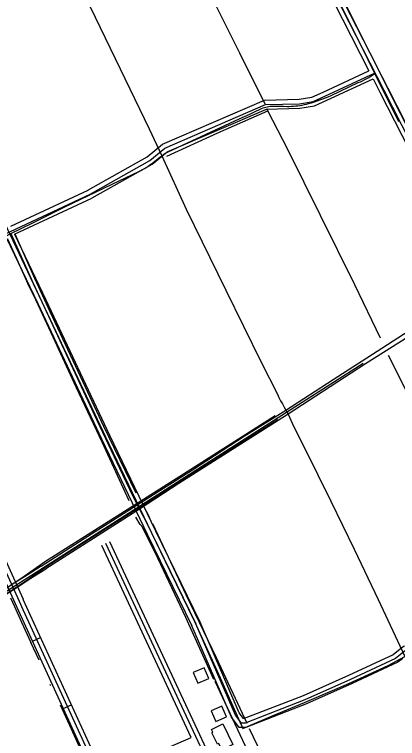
# Model space of a CAD drawing. Extents: x 3445503 to 3483459, y 540493 to 566012.
# Drawn here: x 3473073 to 3474367, y 554828 to 557273 of the extents above; entities that cross this region are included whole.
import ezdxf

# ---------------------------------------------------------------- set-up
doc = ezdxf.new("R2010")
doc.units = 0
for name, color, linetype in [('V-BLDG-OTLN', 7, 'Continuous'), ('V-DTCH-CNTR', 7, 'Continuous'), ('V-RAIL-TRAK', 7, 'Continuous'), ('V-ROAD-CNTR', 7, 'Continuous'), ('V-TOPO-SHOR', 7, 'Continuous')]:
    doc.layers.add(name, color=color, linetype=linetype)

msp = doc.modelspace()

# ---------------------------------------------------------------- linework, layer by layer
at = {"layer": 'V-BLDG-OTLN'}
for points in [[(3473677.1, 555051.3), (3473693.1, 555014.7), (3473729.7, 555030.7), (3473713.7, 555067.3)], [(3473737.4, 554921.9), (3473753.4, 554885.2), (3473790, 554901.3), (3473774, 554937.9)], [(3473777.4, 554877.5), (3473810.5, 554808), (3473773.4, 554790.4), (3473763.4, 554811.6), (3473758.8, 554809.4), (3473740.4, 554847.9), (3473743.3, 554849.2), (3473738.6, 554859)]]:
    msp.add_lwpolyline(points, close=True, dxfattribs=at)
at = {"layer": 'V-DTCH-CNTR'}
for points in [[(3474277.3, 557064.6), (3474284.1, 557068.9), (3474290.8, 557073.4), (3474268.1, 557119.7), (3474245.2, 557165.9), (3474222.1, 557212), (3474198.8, 557258), (3474139.3, 557375.3), (3474061.5, 557523.2), (3474012.9, 557612.4), (3473998.3, 557641.6), (3473946.4, 557740.8), (3473901.2, 557826.1)], [(3473317.4, 557323.4), (3473329, 557299.2), (3473413.3, 557123.9), (3473528.6, 556886.5), (3473570.9, 556796), (3473653.2, 556615.6), (3473786.8, 556342.3), (3473906.1, 556098.6), (3473961.2, 555990.7), (3473966.7, 555979.7), (3473972.4, 555968.8), (3473978.2, 555958), (3473984.1, 555947.2), (3473990.2, 555936.6), (3473997.5, 555923.8), (3474016, 555882.3), (3474053.6, 555807.4), (3474141.9, 555629.5), (3474221.1, 555467), (3474302, 555297.8), (3474392.4, 555105.1)], [(3473133.4, 556568.4), (3473243.8, 556623.5), (3473403, 556699.7), (3473493.2, 556742.3), (3473499.6, 556745.6), (3473506, 556749.1), (3473512.3, 556752.7), (3473518.5, 556756.6), (3473524.5, 556760.6), (3473530.5, 556764.7), (3473536.3, 556769.1), (3473564.1, 556791.1), (3473570.9, 556796), (3473577.9, 556800.7), (3473585, 556805.2), (3473592.2, 556809.5), (3473832.1, 556920.6), (3473850.2, 556928.4), (3473868.1, 556936.5), (3473885.9, 556944.8), (3473903.6, 556953.4), (3473908.2, 556955.3), (3473912.9, 556957.1), (3473917.7, 556958.6), (3473922.5, 556960), (3473927.4, 556961.1), (3473932.3, 556962), (3473937.2, 556962.7), (3473948.6, 556963.1), (3473959.9, 556963.2), (3473971.2, 556963.2), (3473982.5, 556963), (3473993.9, 556962.5), (3474001.3, 556962.6), (3474008.7, 556962.8), (3474016, 556963.3), (3474023.4, 556963.9), (3474030.8, 556964.8), (3474038.1, 556965.9), (3474045.4, 556967.1), (3474052.6, 556968.6), (3474059.8, 556970.3), (3474067, 556972.2), (3474076.6, 556974.9), (3474086.3, 556977.8), (3474095.8, 556980.9), (3474105.3, 556984.2), (3474114.7, 556987.7), (3474124.1, 556991.4), (3474133.3, 556995.3), (3474142.5, 556999.4), (3474234.2, 557042.7), (3474241.7, 557045.9), (3474249, 557049.2), (3474256.2, 557052.8), (3474263.4, 557056.5), (3474270.4, 557060.4), (3474277.3, 557064.6)], [(3474372.1, 556910.6), (3474355.5, 556943), (3474339, 556975.4), (3474322.8, 557008), (3474306.7, 557040.7), (3474290.8, 557073.4)], [(3471839.6, 555996.6), (3472101.1, 556106.5), (3472136.2, 556121.9), (3472239.5, 556167.2), (3472485, 556275.4), (3472612.5, 556336.3), (3472768.6, 556402.7), (3473023.4, 556514.6), (3473060.6, 556532.8), (3473133.4, 556568.4)], [(3473060.6, 556532.8), (3473135.3, 556367.8), (3473241, 556140.5), (3473343, 555922.3), (3473428.3, 555740.8), (3473473.5, 555646.4), (3473487.5, 555617.6), (3473495.9, 555602.8), (3473520.7, 555554.8), (3473598.4, 555394.6), (3473682.3, 555220.5), (3473758.4, 555055.1), (3473844.4, 554862.3), (3473947.6, 554905.6), (3474053.5, 554950), (3474202.8, 555014.4), (3474335.7, 555074.4), (3474392.4, 555105.1)]]:
    msp.add_lwpolyline(points, dxfattribs=at)
at = {"layer": 'V-RAIL-TRAK'}
for points in [[(3476975.6, 557829.4), (3476814.6, 557727.6), (3476601.9, 557591.4), (3476336.5, 557420.2), (3476074, 557252.8), (3475877.3, 557126.8), (3475767.5, 557055.4), (3475532.9, 556907.2), (3475309.4, 556763.3), (3475224.1, 556708.3), (3475076.4, 556613.9), (3474871.3, 556483.2), (3474663.4, 556349.4), (3474462.7, 556221.5), (3474259.2, 556093.1), (3473997.5, 555923.8), (3473791.2, 555792.8), (3473628, 555689), (3473495.9, 555602.8), (3473303.2, 555479.9), (3473178.7, 555401.1)], [(3473163.8, 555409.6), (3473309.1, 555503.3), (3473487.5, 555617.6), (3473674.2, 555735.3), (3473849.4, 555849.3), (3473990.2, 555936.6), (3474149.4, 556040), (3474313.8, 556145.7), (3474480.2, 556253)], [(3473163.8, 555409.6), (3473116.6, 555380), (3473069.4, 555350.2), (3473022.4, 555320.3), (3472975.5, 555290.1), (3472928.7, 555259.8), (3472882, 555229.3), (3472835.5, 555198.6), (3472766.2, 555153.9), (3472696.9, 555109.5), (3472597.1, 555046), (3472557.9, 555021.1), (3472488.2, 554977.1), (3472401.2, 554921.2), (3472314.1, 554865.5), (3472226.9, 554810)], [(3472537.7, 554990.3), (3472603.8, 555032.9), (3472636, 555053.5), (3472734.3, 555116.7), (3472832.7, 555179.7), (3472931.2, 555242.6), (3473029.8, 555305.3), (3473079.3, 555337.5), (3473128.9, 555369.4), (3473178.7, 555401.1)]]:
    msp.add_lwpolyline(points, dxfattribs=at)
at = {"layer": 'V-ROAD-CNTR'}
for p, q in [((3473134.2, 555156.6), (3473161.5, 555169.1)), ((3473238.3, 554929.3), (3473265.6, 554941.8))]:
    msp.add_line(p, q, dxfattribs=at)
for points in [[(3473135.7, 559306), (3473382, 558817.6), (3473670.6, 558266.9), (3474015.1, 557616.2), (3474321, 557017.2), (3474675.4, 556322.2)], [(3472455.8, 557822.6), (3472719.6, 557258), (3472978.3, 556695.8), (3473165.5, 556303.1), (3473381.1, 555846.3), (3473536.5, 555522.5), (3473686.2, 555215.2)], [(3474017.6, 557643.5), (3474028.4, 557623.2), (3474296, 557099)], [(3473990.7, 557630.2), (3474001.8, 557609.3), (3474270.8, 557082.4)], [(3473321.1, 556679.3), (3473521.9, 556792.6), (3473573.8, 556834.5), (3473918.3, 556983.4), (3474034.4, 556986.5), (3474078, 556993.3), (3474115.6, 557010.7), (3474270.8, 557082.4)], [(3474296, 557099), (3474314.2, 557063.3)], [(3473328.5, 556666.3), (3473530.3, 556780.2), (3473581.6, 556821.6), (3473921.6, 556968.4), (3474035.7, 556971.6), (3474082.4, 556978.8), (3474121.9, 556997.1), (3474291.3, 557075.3)], [(3473335.9, 556653.2), (3473538.8, 556767.7), (3473589.4, 556808.6), (3473924.9, 556953.5), (3474037.1, 556956.6), (3474086.8, 556964.3), (3474128.2, 556983.5), (3474284.5, 557055.7)], [(3474284.5, 557055.7), (3474307.6, 557010.4), (3474481.7, 556669)], [(3474314.2, 557063.3), (3474334.3, 557024), (3474507.9, 556683.7)], [(3471841.3, 555998.1), (3472249, 556176.9), (3472753.4, 556397.6), (3473328.5, 556666.3)], [(3473060.7, 556557.8), (3473322.2, 556679.9)], [(3473073.6, 556530.7), (3473334.9, 556652.7)], [(3473046.5, 556518), (3473151.9, 556296.7), (3473367.5, 555839.8), (3473523, 555516), (3473672.8, 555208.6)], [(3473073.6, 556530.7), (3473179, 556309.6), (3473394.6, 555852.7), (3473550, 555529.1), (3473699.7, 555221.7)], [(3472830.5, 555188.6), (3474251, 556095.1)], [(3472772.2, 555987.9), (3473088.6, 555292.3)], [(3472785.8, 555994.1), (3473102.3, 555298.5)], [(3468138.8, 554033.2), (3468296, 554064.4), (3468789.2, 554118.6), (3469204.1, 554160.3), (3469751.8, 554215.1), (3470124.8, 554253.4), (3470516.2, 554290), (3470698.3, 554312.8), (3470863.5, 554331.1), (3471003.4, 554347.6), (3471107.5, 554365), (3471215, 554386.8), (3471325.3, 554412.7), (3471414.4, 554432.1), (3471545.7, 554474.3), (3471680, 554520), (3471868.9, 554605.8), (3472145.4, 554763.4), (3472596.5, 555045.8), (3473094.6, 555368.2), (3473178, 555426.6), (3473377.1, 555552.8), (3473631.6, 555713.7), (3473954.3, 555918.9)], [(3468297.7, 554048.5), (3468790.8, 554102.7), (3469205.7, 554144.4), (3469753.4, 554199.2), (3470126.3, 554237.5), (3470517.9, 554274.1), (3470700.2, 554296.9), (3470865.3, 554315.2), (3471005.6, 554331.8), (3471110.4, 554349.3), (3471218.4, 554371.2), (3471328.8, 554397.1), (3471418.6, 554416.6), (3471550.7, 554459.1), (3471685.9, 554505.2), (3471876.2, 554591.5), (3472153.6, 554749.6), (3472605.1, 555032.3), (3473103.6, 555354.9), (3473186.8, 555413.2), (3473385.7, 555539.3), (3473640.2, 555700.2), (3473962.8, 555905.4)], [(3474318.1, 553516.4), (3474017.6, 554157.9), (3473395.4, 555492.4)], [(3473670.3, 554831.9), (3473368.2, 555479.8)], [(3474304.5, 553510), (3474004, 554151.5), (3473381.8, 555486.1)], [(3475090.3, 555442.5), (3474779.6, 555286.8), (3474420.4, 555130.6), (3474394.3, 555125.1), (3474360.1, 555098.3), (3474208.1, 555027.2), (3474054.1, 554958.6), (3473852.4, 554880.4), (3473839.7, 554880.6), (3473819.7, 554907.6), (3473686.2, 555215.2)], [(3475094.7, 555461.5), (3474773.2, 555300.4), (3474415.8, 555145), (3474387.8, 555139.1), (3474352.2, 555111.2), (3474201.9, 555040.8), (3474048.3, 554972.5), (3473849.7, 554895.4), (3473847.3, 554895.5), (3473832.8, 554915.1), (3473700, 555221.1)], [(3473044.9, 555352.1), (3473075, 555286)], [(3473374.8, 554703.6), (3473115.1, 555270.2), (3473102.6, 555297.8)], [(3473347.3, 554691.6), (3473087.8, 555257.8), (3473075.3, 555285.4)], [(3473088.9, 555291.6), (3473101.5, 555264), (3473480.5, 554436.9), (3473750.8, 553860.2), (3473873.8, 553583.4), (3474005.6, 553300.9)], [(3474384.9, 555098.7), (3474368.1, 555085.5), (3474214.3, 555013.5), (3474059.8, 554944.8), (3473855.1, 554865.4), (3473832, 554865.7), (3473806.6, 554900), (3473672.5, 555209.2)], [(3473374.8, 554703.6), (3473670.3, 554831.9)]]:
    msp.add_lwpolyline(points, dxfattribs=at)
at = {"layer": 'V-TOPO-SHOR'}
for p, q in [((3473142.5, 556381.1), (3473076.1, 556530.6)), ((3473530.4, 555573.2), (3473518.8, 555594.8)), ((3473157, 555092.8), (3473129.1, 555152.6)), ((3473196.1, 555006.4), (3473194.2, 555010.8))]:
    msp.add_line(p, q, dxfattribs=at)
for points in [[(3473919.9, 556969.7), (3473834.9, 557142.7), (3473738.5, 557334.1), (3473667.7, 557473), (3473577.2, 557658.3), (3473490.7, 557831)], [(3474651.7, 556402.4), (3474572.4, 556553), (3474478.2, 556740.6), (3474377.1, 556938.3), (3474292.8, 557106.1), (3474193.1, 557306), (3474090.5, 557503.8), (3474022.2, 557633.7), (3474017.4, 557642.3)], [(3473588.4, 556794.7), (3473759.8, 556873.4), (3473929.3, 556947.7)], [(3474309.6, 556180.1), (3474223.1, 556359.8), (3474107.5, 556594.2), (3473996.5, 556817), (3473929.3, 556947.7), (3473926.4, 556954.4)], [(3472632.8, 556326.9), (3472874.1, 556435.1), (3473050.3, 556514.8), (3473085.9, 556436.8), (3473118.8, 556363.4)], [(3473484.6, 555656.5), (3473375.6, 555882.2), (3473288.4, 556066.9), (3473193.8, 556269.1), (3473142.5, 556381.1)], [(3473460.4, 555630.3), (3473369.3, 555828.9), (3473282.1, 556014.8), (3473204.3, 556183.6), (3473145, 556309.3), (3473118.8, 556363.4)], [(3474754.4, 555281.1), (3474656.6, 555484.4), (3474537.2, 555720.3), (3474431.8, 555933), (3474336.9, 556121.3)], [(3473746.9, 555027.2), (3473651.6, 555237), (3473548.5, 555456.7), (3473503.1, 555545.1), (3473498, 555551.1), (3473483.6, 555575.8)], [(3473858.8, 554879.4), (3473755.7, 555100.3), (3473654.9, 555311.3), (3473540.1, 555553.3)], [(3473059.9, 555303.7), (3473073, 555274.4), (3473096.9, 555220.8), (3473129.1, 555152.6)], [(3474311.9, 553819.6), (3474235.2, 553986.4), (3474127.5, 554219.2), (3474026.7, 554433.3), (3473877.9, 554749.8), (3473751.2, 555020.5)], [(3473343.7, 554687.6), (3473260.5, 554871.9), (3473228.3, 554941.2)], [(3474337.8, 553854.1), (3474242.8, 554057.1), (3474122.3, 554319), (3474001.4, 554577.7), (3473894.1, 554804.6), (3473866.9, 554861.1)]]:
    msp.add_lwpolyline(points, dxfattribs=at)

doc.saveas('drawing.dxf')
